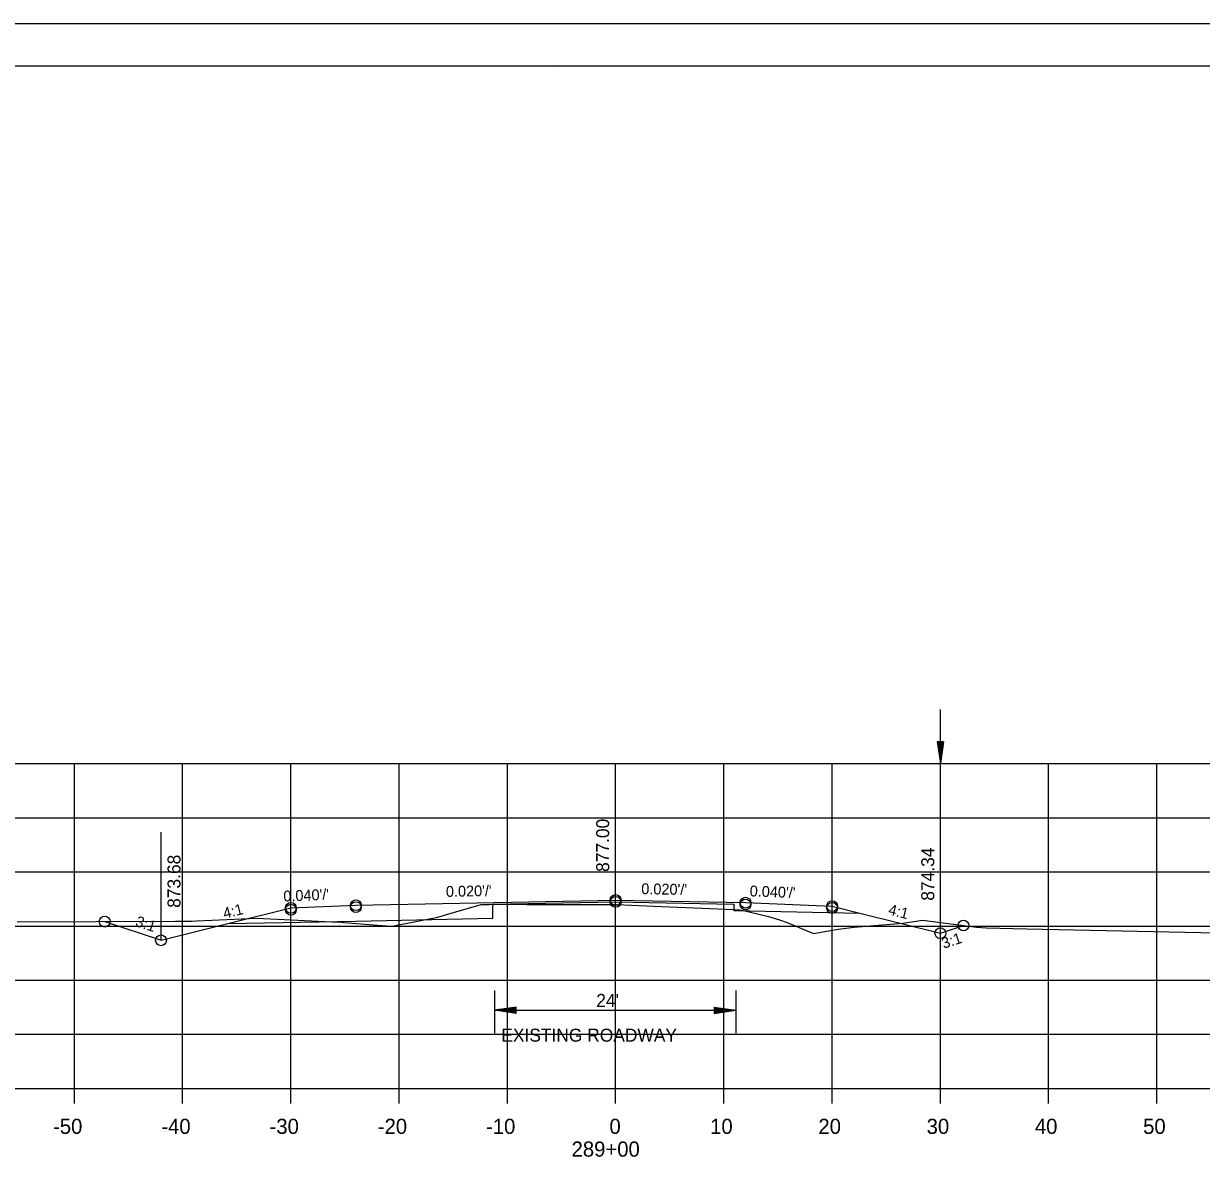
# Model space of a CAD drawing. Extents: x 1486524 to 1499135, y 326561 to 337924.
# Drawn here: x 1488928.2 to 1489037, y 332674.4 to 332779.3 of the extents above; entities that cross this region are included whole.
import ezdxf

# ---------------------------------------------------------------- set-up
doc = ezdxf.new("R2010")
doc.units = 0
for name, color, linetype in [('E_Const Align', 7, 'Continuous'), ('E_Const Align Station', 7, 'Continuous'), ('E_Ownership Information', 7, 'Continuous'), ('E_Property Line', 7, 'Continuous'), ('E_Proposed ROW and Easements', 7, 'Continuous'), ('E_Proposed ROW Fig Annot', 7, 'Continuous'), ('E_Quarter Calls', 7, 'Continuous'), ('E_Survey Point', 7, 'Continuous'), ('E_Title Sheet', 7, 'Continuous'), ('E_Tract Number', 7, 'Continuous'), ('R_Water Annot', 7, 'Continuous'), ('R_Xsect Elev', 7, 'Continuous'), ('R_Xsect Slope', 7, 'Continuous')]:
    doc.layers.add(name, color=color, linetype=linetype)

msp = doc.modelspace()

# ---------------------------------------------------------------- linework, layer by layer
at = {"layer": 'E_Const Align'}
for p, q in [((1488932.89, 332679.55), (1488932.89, 332680.95)), ((1488942.89, 332679.55), (1488942.89, 332680.95)), ((1488952.89, 332679.55), (1488952.89, 332680.95)), ((1488962.89, 332679.55), (1488962.89, 332680.95)), ((1488972.89, 332679.55), (1488972.89, 332680.95)), ((1488982.89, 332679.55), (1488982.89, 332680.95)), ((1488992.89, 332679.55), (1488992.89, 332680.95)), ((1489002.89, 332679.55), (1489002.89, 332680.95)), ((1489012.89, 332679.55), (1489012.89, 332680.95)), ((1489022.89, 332679.55), (1489022.89, 332680.95)), ((1489032.89, 332679.55), (1489032.89, 332680.95))]:
    msp.add_line(p, q, dxfattribs=at)
at = {"layer": 'E_Ownership Information'}
for p, q in [((1488842.89, 332710.95), (1489122.89, 332710.95)), ((1488932.89, 332680.95), (1488932.89, 332710.95)), ((1488942.89, 332680.95), (1488942.89, 332710.95)), ((1488952.89, 332680.95), (1488952.89, 332710.95)), ((1488962.89, 332680.95), (1488962.89, 332710.95)), ((1488972.89, 332680.95), (1488972.89, 332710.95)), ((1488982.89, 332680.95), (1488982.89, 332710.95)), ((1488992.89, 332680.95), (1488992.89, 332710.95)), ((1489002.89, 332680.95), (1489002.89, 332710.95)), ((1489012.89, 332680.95), (1489012.89, 332710.95)), ((1489022.89, 332680.95), (1489022.89, 332710.95)), ((1489032.89, 332680.95), (1489032.89, 332710.95)), ((1488842.89, 332705.95), (1489122.89, 332705.95)), ((1488842.89, 332700.95), (1489122.89, 332700.95)), ((1488842.89, 332695.95), (1489122.89, 332695.95)), ((1488842.89, 332690.95), (1489122.89, 332690.95)), ((1488842.89, 332685.95), (1489122.89, 332685.95)), ((1488842.89, 332680.95), (1489122.89, 332680.95))]:
    msp.add_line(p, q, dxfattribs=at)
at = {"layer": 'E_Property Line'}
for p, q in [((1488824.89, 332775.41), (1489141.07, 332775.41)), ((1488977.41, 332775.15), (1488977.41, 332775.15)), ((1488977.41, 332775.15), (1488977.41, 332775.15))]:
    msp.add_line(p, q, dxfattribs=at)
at = {"layer": 'E_Proposed ROW and Easements'}
for p, q in [((1488971.71, 332689.99), (1488971.71, 332686.06)), ((1488993.99, 332689.99), (1488993.99, 332686.06)), ((1488973.71, 332688.47), (1488971.71, 332688.17)), ((1488973.71, 332687.87), (1488971.71, 332688.17)), ((1488973.71, 332688.42), (1488972.04, 332688.17)), ((1488973.71, 332687.92), (1488972.04, 332688.17)), ((1488973.71, 332688.37), (1488972.39, 332688.17)), ((1488973.71, 332687.97), (1488972.39, 332688.17)), ((1488973.71, 332688.32), (1488972.72, 332688.17)), ((1488973.71, 332688.02), (1488972.72, 332688.17)), ((1488973.71, 332688.27), (1488973.06, 332688.17)), ((1488973.71, 332688.07), (1488973.06, 332688.17)), ((1488973.71, 332688.22), (1488973.39, 332688.17)), ((1488973.71, 332688.12), (1488973.39, 332688.17)), ((1488973.71, 332687.87), (1488973.71, 332688.47)), ((1488991.99, 332688.47), (1488993.99, 332688.18)), ((1488991.99, 332688.47), (1488991.99, 332687.87)), ((1488991.99, 332688.42), (1488993.65, 332688.18)), ((1488991.99, 332688.37), (1488993.31, 332688.18)), ((1488991.99, 332688.32), (1488992.98, 332688.18)), ((1488991.99, 332688.27), (1488992.64, 332688.18)), ((1488991.99, 332688.22), (1488992.3, 332688.18)), ((1488991.99, 332687.87), (1488993.99, 332688.18)), ((1488991.99, 332688.08), (1488992.64, 332688.18)), ((1488991.99, 332687.98), (1488993.31, 332688.18)), ((1488991.99, 332687.92), (1488993.65, 332688.18)), ((1488991.99, 332688.03), (1488992.98, 332688.18)), ((1488991.99, 332688.13), (1488992.3, 332688.18))]:
    msp.add_line(p, q, dxfattribs=at)
at = {"layer": 'E_Proposed ROW Fig Annot'}
for p, q in [((1489012.59, 332712.95), (1489012.89, 332710.95)), ((1489013.19, 332712.95), (1489012.59, 332712.95)), ((1489012.64, 332712.95), (1489012.89, 332711.28)), ((1489012.69, 332712.95), (1489012.89, 332711.63)), ((1489012.74, 332712.95), (1489012.89, 332711.96)), ((1489012.79, 332712.95), (1489012.89, 332712.3)), ((1489012.84, 332712.95), (1489012.89, 332712.63)), ((1489013.19, 332712.95), (1489012.89, 332710.95)), ((1489012.98, 332712.95), (1489012.89, 332712.3)), ((1489013.08, 332712.95), (1489012.89, 332711.63)), ((1489013.14, 332712.95), (1489012.89, 332711.28)), ((1489013.03, 332712.95), (1489012.89, 332711.96)), ((1489012.93, 332712.95), (1489012.89, 332712.63)), ((1488971.71, 332688.17), (1488993.99, 332688.18))]:
    msp.add_line(p, q, dxfattribs=at)
at = {"layer": 'E_Quarter Calls'}
msp.add_line((1488812.48, 332779.31), (1489145.82, 332779.31), dxfattribs=at)
for points in [[(1488812.48, 332779.31), (1489145.82, 332779.31), (1489145.82, 332565.97), (1488812.48, 332565.97)], [(1489058.81, 332775.41), (1489058.81, 332765.53), (1489094.54, 332765.53), (1489094.54, 332762.61), (1489117.74, 332762.61), (1489117.74, 332738.28), (1489141.07, 332738.28), (1489141.07, 332569.95), (1488824.89, 332569.95), (1488824.89, 332775.41)]]:
    msp.add_lwpolyline(points, close=True, dxfattribs=at)
for centre in [(1488982.89, 332698.35), (1488982.89, 332698.35), (1488982.89, 332698.18), (1488994.89, 332698.11), (1488994.89, 332698.11), (1488952.89, 332697.63), (1488952.89, 332697.63), (1488952.89, 332697.46), (1488958.89, 332697.87), (1488958.89, 332697.87), (1488958.89, 332697.7), (1488994.89, 332697.94), (1489002.89, 332697.79), (1489002.89, 332697.79), (1489002.89, 332697.62), (1488935.69, 332696.36), (1488935.69, 332696.36), (1489015.02, 332696), (1489015.02, 332696), (1489012.89, 332695.29), (1489012.89, 332695.29), (1488940.89, 332694.63), (1488940.89, 332694.63)]:
    msp.add_circle(centre, 0.5, dxfattribs=at)
at = {"layer": 'E_Survey Point'}
msp.add_lwpolyline([(1488947.06, 332696.18), (1488958.89, 332696.41), (1488971.55, 332696.67), (1488971.55, 332697.96), (1488982.89, 332698.19), (1488993.81, 332697.97), (1488993.82, 332697.38), (1489005.45, 332697.15)], dxfattribs=at)
at = {"layer": 'E_Title Sheet'}
msp.add_lwpolyline([(1488935.69, 332696.36), (1488940.89, 332694.63), (1488947.06, 332696.18), (1488952.89, 332697.63), (1488958.89, 332697.87), (1488982.89, 332698.35), (1488994.89, 332698.11), (1489002.89, 332697.79), (1489005.45, 332697.15), (1489012.89, 332695.29), (1489015.02, 332696)], dxfattribs=at)
at = {"layer": 'E_Tract Number'}
msp.add_lwpolyline([(1488927.59, 332696.33), (1488942.24, 332696.39), (1488943.7, 332696.4), (1488944.2, 332696.44), (1488949.75, 332696.69), (1488956.66, 332696.35), (1488957.54, 332696.31), (1488957.76, 332696.29), (1488962.12, 332695.93), (1488962.39, 332695.97), (1488966.45, 332696.77), (1488967.48, 332697.08), (1488970.47, 332697.93), (1488971.25, 332697.95), (1488971.55, 332697.96), (1488974.7, 332697.95), (1488982.97, 332697.95), (1488986.41, 332697.8), (1488993.81, 332697.48), (1488994.32, 332697.44), (1488994.57, 332697.43), (1488997.02, 332696.82), (1488998.04, 332696.53), (1488998.74, 332696.27), (1489001.17, 332695.27), (1489002.73, 332695.55), (1489003.46, 332695.65), (1489004.92, 332695.86), (1489009.39, 332696.21), (1489011.27, 332696.48), (1489016.24, 332695.85), (1489017.11, 332695.78), (1489020.86, 332695.7), (1489047.16, 332695.15)], dxfattribs=at)
at = {"layer": 'R_Water Annot'}
msp.add_line((1489012.89, 332710.95), (1489012.89, 332715.95), dxfattribs=at)
at = {"layer": 'R_Xsect Elev'}
for p, q in [((1488982.89, 332697.95), (1488982.89, 332707.95)), ((1489012.89, 332695.29), (1489012.89, 332705.29)), ((1488940.89, 332694.63), (1488940.89, 332704.63))]:
    msp.add_line(p, q, dxfattribs=at)

# ---------------------------------------------------------------- texts
at = {"layer": 'E_Const Align Station'}
for s, p in [('-50', (1488930.92, 332676.75)), ('-40', (1488940.92, 332676.75)), ('-30', (1488950.92, 332676.75)), ('-20', (1488960.92, 332676.75)), ('-10', (1488970.92, 332676.75)), ('0', (1488982.32, 332676.75)), ('10', (1488991.62, 332676.75)), ('20', (1489001.62, 332676.75)), ('30', (1489011.62, 332676.75)), ('40', (1489021.62, 332676.75)), ('50', (1489031.62, 332676.75)), ('289+00', (1488978.82, 332674.65))]:
    msp.add_text(s, height=1.4, dxfattribs=at).set_placement(p)
at = {"layer": 'E_Proposed ROW Fig Annot'}
for s, p in [("24'", (1488981.1, 332688.48)), ('EXISTING ROADWAY', (1488972.33, 332685.27))]:
    msp.add_text(s, height=1.2, dxfattribs=at).set_placement(p)
at = {"layer": 'R_Xsect Elev'}
for s, p in [('877.00', (1488982.29, 332700.95)), ('874.34', (1489012.32, 332698.29)), ('873.68', (1488942.69, 332697.63))]:
    msp.add_text(s, height=1.2, rotation=90, dxfattribs=at).set_placement(p)
at = {"layer": 'R_Xsect Slope'}
for s, rotation, p in [("0.020'/'", 1.1458, (1488967.22, 332698.64)), ("0.020'/'", 358.8542, (1488985.25, 332698.9)), ("0.040'/'", 357.7094, (1488995.26, 332698.7)), ("0.040'/'", 2.2906, (1488952.21, 332698.21)), ('4:1', 14.0362, (1488946.76, 332696.62)), ('4:1', 345.9638, (1489008.01, 332697.03)), ('3:1', 341.5651, (1488938.45, 332695.97)), ('3:1', 18.4349, (1489013.2, 332693.84))]:
    msp.add_text(s, height=1, rotation=rotation, dxfattribs=at).set_placement(p)

doc.saveas('drawing.dxf')
